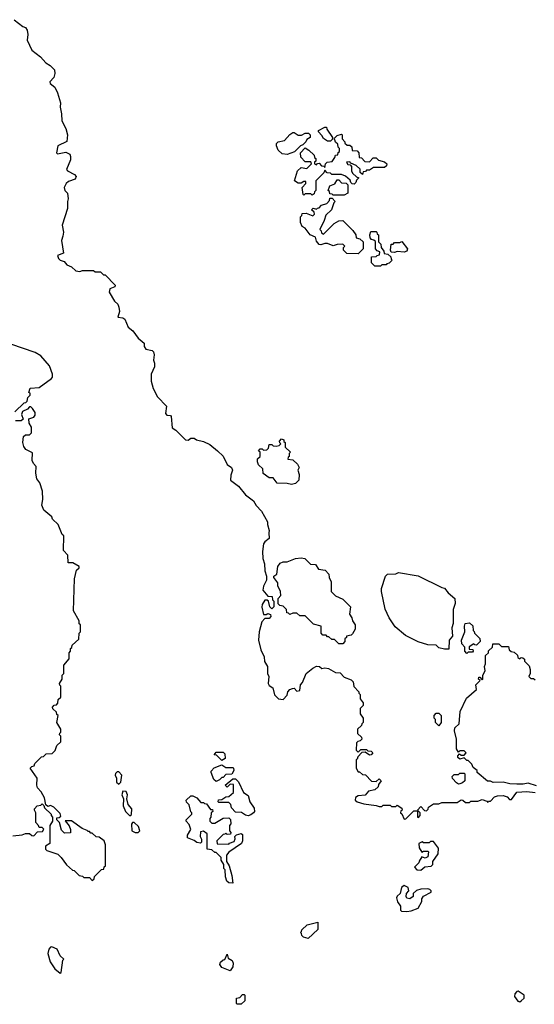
# Model space of a CAD drawing. Extents: x 1861455 to 2058065, y 200073 to 437907.
# Tile 295 of 574: x 1919864 to 1923560, y 384950 to 392021. Entities that reach past the tile are written whole.
import ezdxf

# ---------------------------------------------------------------- set-up
doc = ezdxf.new("R2010")
doc.units = 0

msp = doc.modelspace()

# ---------------------------------------------------------------- linework, layer by layer
at = {"layer": '0CON05XD'}
for points in [[(1919825, 392021.2), (1919886.7, 391973.3), (1919905, 391964), (1919918.6, 391945), (1919922, 391915), (1919916.7, 391875), (1919951.7, 391801.7), (1920013.9, 391753.9), (1920052.3, 391712.3), (1920083, 391693), (1920115, 391660), (1920116, 391635), (1920108, 391605), (1920080, 391575), (1920084, 391564), (1920117.3, 391537.3), (1920136.7, 391496.7), (1920158.2, 391425), (1920153.6, 391393.6), (1920164.4, 391345), (1920165.7, 391295.7), (1920195, 391240), (1920206.7, 391195), (1920202.9, 391147.1), (1920138.8, 391115), (1920127.5, 391065), (1920135, 391057.5), (1920195, 391070), (1920223.3, 391055), (1920229.5, 391039.5), (1920228, 391015), (1920200, 390945), (1920206.7, 390935), (1920258.3, 390908.3), (1920270, 390895), (1920263, 390877), (1920215, 390858.8), (1920196.7, 390845), (1920183.3, 390815), (1920187.5, 390795), (1920206.7, 390775), (1920213.3, 390735), (1920207.5, 390715), (1920207.5, 390665), (1920168.8, 390545), (1920177.5, 390495), (1920173.3, 390466.7)], [(1921785, 391053.3), (1921748.3, 391058.3), (1921720, 391085), (1921707.5, 391115), (1921708.3, 391131.7), (1921720, 391145), (1921765, 391152.5), (1921803.6, 391196.4), (1921825, 391210), (1921835, 391210), (1921865, 391192.5), (1921887, 391193), (1921915, 391207.5), (1921937, 391207), (1921950, 391195), (1921950, 391175), (1921925, 391160), (1921920, 391145), (1921898.3, 391121.7), (1921880, 391115), (1921838.3, 391071.7), (1921785, 391053.3)], [(1921965, 390760), (1921955, 390770), (1921915, 390770), (1921905, 390760), (1921900, 390765), (1921892.5, 390815), (1921920, 390845), (1921918.3, 390858.3), (1921905, 390860), (1921885, 390847.5), (1921865, 390846.7), (1921837.5, 390865), (1921860, 390935), (1921885, 390960), (1921925, 390952.5), (1921960, 390985), (1921955, 391000), (1921915, 391000), (1921883, 391033), (1921880, 391065), (1921915, 391100), (1921940, 391085), (1921978.3, 391048.3), (1921981.7, 391031.7), (1921990, 391025), (1921990, 391005), (1921981.7, 390998.3), (1921980, 390985), (1921995, 390980), (1922001.7, 390988.3), (1922015, 390990), (1922031.7, 390971.7), (1922048.3, 390968.3), (1922055, 390960), (1922060, 390985), (1922071.7, 390998.3), (1922108.3, 391001.7), (1922128.3, 391031.7), (1922131.7, 391048.3), (1922148.3, 391051.7), (1922151.7, 391068.3), (1922160, 391075), (1922160, 391095), (1922150, 391105), (1922148.3, 391128.3), (1922131.7, 391141.7), (1922128.3, 391158.3), (1922120, 391165), (1922145, 391190), (1922175, 391200), (1922180, 391195), (1922180, 391165), (1922200, 391145), (1922200, 391135), (1922215, 391120), (1922235, 391120), (1922248.3, 391108.3), (1922251.7, 391081.7), (1922288.3, 391078.3), (1922300, 391065), (1922301.7, 391031.7), (1922318.3, 391028.3), (1922341.7, 391001.7), (1922375, 391000), (1922401.7, 391028.3), (1922425, 391030), (1922441.7, 391011.7), (1922485, 391000), (1922500, 390985), (1922498.3, 390971.7), (1922485, 390960), (1922405, 390960), (1922375, 390940), (1922355, 390940), (1922348.3, 390931.7), (1922331.7, 390928.3), (1922325, 390910), (1922310, 390925), (1922308.3, 390948.3), (1922280, 390975), (1922241.7, 390991.7), (1922235, 391000), (1922211.7, 390998.3), (1922221.7, 390981.7), (1922238.3, 390978.3), (1922247.5, 390967.5), (1922247.5, 390935), (1922255, 390920), (1922281.7, 390891.7), (1922300, 390885), (1922281.7, 390868.3), (1922278.3, 390851.7), (1922265, 390840), (1922251.7, 390841.7), (1922241.7, 390851.7), (1922238.3, 390868.3), (1922205, 390897.5), (1922175, 390910), (1922105, 390910), (1922095, 390920), (1922071.7, 390921.7), (1922055, 390940), (1922048.3, 390921.7), (1921990, 390865), (1921990, 390795), (1921980, 390785), (1921978.3, 390771.7), (1921965, 390760)], [(1922095, 391150), (1922075, 391150), (1922047, 391167), (1922035, 391190), (1922010, 391215), (1922010, 391225), (1922055, 391250), (1922068.3, 391248.3), (1922070, 391235), (1922110, 391175), (1922108.3, 391161.7), (1922095, 391150)], [(1922195, 390760), (1922115, 390760), (1922108.3, 390768.3), (1922091.7, 390771.7), (1922088.3, 390788.3), (1922080, 390795), (1922091.7, 390828.3), (1922128.3, 390841.7), (1922145, 390870), (1922155, 390870), (1922175, 390850), (1922208.3, 390848.3), (1922220, 390835), (1922220, 390775), (1922195, 390760)], [(1922295, 390340), (1922213, 390343), (1922190, 390365), (1922190, 390385), (1922200, 390395), (1922185, 390410), (1922145, 390407.5), (1922115, 390397.5), (1922075, 390413.3), (1922055, 390413.3), (1922026.7, 390403.3), (1922015, 390407.5), (1921995, 390430), (1921988.3, 390458.3), (1921950, 390475), (1921913, 390523), (1921892.5, 390535), (1921880, 390565), (1921880, 390605), (1921890, 390615), (1921891.7, 390628.3), (1921921.7, 390631.7), (1921968.3, 390611.7), (1921980, 390625), (1921978.3, 390638.3), (1921960, 390655), (1921971.7, 390668.3), (1921995, 390660), (1922001.7, 390668.3), (1922015, 390670), (1922031.7, 390688.3), (1922069.3, 390700.7), (1922088.3, 390721.7), (1922091.7, 390738.3), (1922108.3, 390738.3), (1922130, 390715), (1922120, 390705), (1922102.5, 390655), (1922061.7, 390618.3), (1922051.7, 390578.3), (1922020, 390515), (1922030, 390505), (1922031.7, 390491.7), (1922045, 390480), (1922121.7, 390558.3), (1922155, 390577.5), (1922185, 390580), (1922256.4, 390506.4), (1922277, 390477), (1922280, 390455), (1922307, 390447), (1922330, 390425), (1922330, 390375), (1922295, 390340)], [(1922455, 390250), (1922415, 390250), (1922390, 390275), (1922391.7, 390318.3), (1922425, 390320), (1922431.7, 390328.3), (1922448.3, 390331.7), (1922450, 390355), (1922431.7, 390361.7), (1922420, 390375), (1922418.3, 390428.3), (1922408.3, 390438.3), (1922391.7, 390441.7), (1922380, 390455), (1922377.5, 390475), (1922385, 390500), (1922425, 390500), (1922430, 390495), (1922431.7, 390481.7), (1922440, 390475), (1922440, 390425), (1922458.3, 390408.3), (1922460, 390385), (1922478.3, 390358.3), (1922481.7, 390341.7), (1922508.3, 390338.3), (1922528.3, 390318.3), (1922531.7, 390301.7), (1922540, 390295), (1922518.3, 390271.7), (1922501.7, 390268.3), (1922495, 390260), (1922465, 390260), (1922455, 390250)], [(1920173.3, 390466.7), (1920163.3, 390435), (1920177.5, 390345), (1920135, 390327.5), (1920142.5, 390305), (1920155, 390293.1), (1920184.2, 390284.2), (1920201.7, 390261.7), (1920235, 390247.5), (1920268.3, 390218.3), (1920295, 390213.3), (1920315, 390220), (1920395, 390220), (1920405, 390210), (1920445, 390210), (1920465, 390190), (1920478.3, 390188.3), (1920550, 390115), (1920548.3, 390101.7), (1920511.7, 390088.3), (1920507.5, 390065), (1920545, 390000), (1920568.3, 389978.3), (1920577, 389957), (1920580, 389925), (1920570, 389885), (1920605, 389880), (1920620, 389870), (1920644.2, 389814.2), (1920677, 389787), (1920714.5, 389734.5), (1920758.6, 389698.6), (1920758, 389675), (1920770, 389655), (1920815, 389646.2), (1920825.7, 389635.7), (1920830, 389615), (1920823.8, 389575), (1920831.2, 389555), (1920831.7, 389528.3), (1920808.8, 389475), (1920808, 389425), (1920822.3, 389372.3), (1920853.9, 389313.9), (1920917.5, 389245), (1920912.3, 389192.3), (1920921.7, 389181.7), (1920947.5, 389177.5), (1920951.7, 389171.7), (1920959.3, 389089.3), (1920985, 389072.5), (1921055, 389003.3), (1921075, 389002.5), (1921093.6, 389016.4), (1921116.4, 389016.4), (1921133, 389003), (1921185, 388992.5), (1921230.7, 388970.7), (1921284, 388924), (1921325.8, 388885.8), (1921355, 388827.5), (1921386.2, 388805), (1921392.5, 388785), (1921380.7, 388749.3), (1921377.5, 388715), (1921435, 388670), (1921485, 388610), (1921542.5, 388565), (1921562.7, 388532.7), (1921600.7, 388490.7), (1921643.3, 388415), (1921643.3, 388395), (1921656.4, 388353.6), (1921652.5, 388335), (1921656.7, 388295), (1921625, 388272.5), (1921614.1, 388255.9), (1921607, 388203), (1921610.7, 388150.7), (1921623, 388113), (1921623.9, 388063.9), (1921637.5, 388025), (1921636.7, 387995), (1921616.1, 387953.9), (1921611.2, 387925), (1921645, 387880), (1921678.3, 387878.3), (1921680, 387855), (1921690, 387845), (1921690, 387805), (1921675, 387790), (1921660, 387805), (1921650, 387845), (1921641.7, 387851.7), (1921625, 387852.5), (1921605, 387822.5), (1921603, 387803), (1921615, 387750), (1921635, 387750), (1921647, 387757), (1921665, 387750), (1921667.5, 387735), (1921655, 387720), (1921625, 387720), (1921604.1, 387695.9), (1921584, 387625), (1921580, 387565), (1921596.7, 387495), (1921620, 387445), (1921623, 387413), (1921642.5, 387375), (1921642.5, 387325), (1921652.5, 387305), (1921647.5, 387255), (1921655, 387240), (1921682.5, 387222.5), (1921693, 387173), (1921723, 387143), (1921755, 387140), (1921785, 387170), (1921790, 387195), (1921805, 387210), (1921823, 387217), (1921835, 387220), (1921855, 387200), (1921876.4, 387203.6), (1921880, 387245), (1921895, 387260), (1921922.5, 387325), (1921970, 387365), (1921995, 387377.5), (1922017, 387377), (1922035, 387362.5), (1922055, 387367.5), (1922081.7, 387361.7), (1922133, 387333), (1922165, 387330), (1922195, 387300), (1922245, 387280), (1922260, 387265), (1922263, 387233), (1922300, 387195), (1922300, 387185), (1922310, 387175), (1922310, 387145), (1922330, 387115), (1922330, 387095), (1922310, 387075), (1922310, 387035), (1922330, 387005), (1922330, 386975), (1922320, 386965), (1922318.3, 386951.7), (1922290, 386925), (1922290, 386895), (1922318.3, 386868.3), (1922320, 386855), (1922308.3, 386841.7), (1922291.7, 386838.3), (1922281.7, 386828.3), (1922280, 386775), (1922295, 386760), (1922315, 386780), (1922355, 386780), (1922365, 386770), (1922388.3, 386768.3), (1922400, 386755), (1922388.3, 386741.7), (1922375, 386740), (1922345, 386760), (1922321.7, 386758.3), (1922291.7, 386728.3), (1922288.3, 386711.7), (1922280, 386705), (1922280, 386645), (1922295, 386620), (1922305, 386620), (1922325, 386600), (1922348.3, 386598.3), (1922391.7, 386551.7), (1922425, 386550), (1922445, 386570), (1922460, 386555), (1922441.7, 386528.3), (1922438.3, 386511.7), (1922415, 386490), (1922368.3, 386481.7), (1922345, 386452.5), (1922295, 386446.2), (1922276.7, 386435), (1922273.3, 386415), (1922287.5, 386405), (1922335, 386388.8), (1922425, 386377.5), (1922445, 386370), (1922465, 386370), (1922475, 386380), (1922525, 386380), (1922535, 386370), (1922565, 386370), (1922575, 386380), (1922608.3, 386358.3), (1922610, 386345), (1922601.7, 386338.3), (1922600, 386325), (1922608.3, 386318.3), (1922625, 386280), (1922638.3, 386281.7), (1922695, 386340), (1922720, 386340), (1922720, 386295), (1922728.3, 386291.7), (1922740, 386305), (1922740, 386325), (1922720, 386345), (1922745, 386370), (1922771.7, 386341.7), (1922785, 386340), (1922798.3, 386351.7), (1922800, 386365), (1922835, 386390), (1922875, 386390), (1922895, 386400), (1923005, 386400), (1923035, 386417.5), (1923047, 386417), (1923065, 386400), (1923095, 386400), (1923100, 386405), (1923105, 386410), (1923155, 386410), (1923185, 386420), (1923218.3, 386408.3), (1923225, 386400), (1923231.7, 386408.3), (1923245, 386410), (1923275, 386440), (1923295, 386447.5), (1923335, 386450), (1923365, 386440), (1923381.7, 386421.7), (1923395, 386420), (1923435, 386472.5), (1923505, 386477.5), (1923565, 386470)], [(1922555, 390350), (1922531.7, 390351.7), (1922527.5, 390365), (1922531.7, 390408.3), (1922545, 390410), (1922555, 390420), (1922595, 390420), (1922608.3, 390428.3), (1922650, 390375), (1922645, 390360), (1922625, 390352.5), (1922575, 390357.5), (1922555, 390350)], [(1919830, 389205), (1919895, 389270), (1919908.3, 389271.7), (1919918.3, 389281.7), (1919921.7, 389308.3), (1919940, 389325), (1919938.3, 389338.3), (1919930, 389345), (1919940, 389375), (1920005, 389380), (1920093.3, 389445), (1920100, 389455), (1920100, 389475), (1920078.8, 389535), (1920015, 389606.7), (1919975, 389630), (1919715, 389720)], [(1919815, 386160), (1919881.7, 386168.3), (1919905, 386177.5), (1919935, 386177.5), (1919951.7, 386161.7), (1919965, 386160), (1919991.7, 386188.3), (1920028.3, 386191.7), (1920038.3, 386208.3), (1920025, 386220), (1920005, 386220), (1920000, 386235), (1919980, 386255), (1919980, 386325), (1919970, 386345), (1919970, 386355), (1919990, 386375), (1920015, 386380), (1920025, 386390), (1920038.3, 386378.3), (1920041.7, 386361.7), (1920090, 386315), (1920090, 386305), (1920100, 386295), (1920100, 386265), (1920080, 386235), (1920080, 386105), (1920050, 386085), (1920050, 386065), (1920060, 386055), (1920138.3, 386028.3), (1920162.5, 386005), (1920200.7, 385950.7), (1920243.6, 385913.6), (1920255, 385910), (1920290, 385875), (1920315, 385870), (1920325, 385860), (1920365, 385860), (1920385, 385840), (1920398.3, 385851.7), (1920401.7, 385868.3), (1920451.7, 385918.3), (1920468.3, 385921.7), (1920471.7, 385938.3), (1920480, 385945), (1920480, 386095), (1920470, 386125), (1920435, 386150), (1920413, 386153), (1920385, 386180), (1920375, 386180), (1920365, 386190), (1920355, 386190), (1920348.3, 386198.3), (1920313, 386213), (1920237, 386267), (1920191.7, 386268.3), (1920218.3, 386231.7), (1920230, 386205), (1920228.3, 386181.7), (1920185, 386180), (1920165, 386200), (1920150, 386255), (1920130, 386275), (1920131.7, 386288.3), (1920148.3, 386291.7), (1920158.3, 386301.7), (1920155, 386320), (1920110, 386365), (1920085, 386376.7), (1920065, 386370), (1920051.7, 386381.7), (1920041.7, 386431.7), (1920017.5, 386475), (1919992.5, 386505), (1919987.5, 386525), (1919990, 386575), (1919940, 386645), (1919951.7, 386658.3), (1919968.3, 386661.7), (1919971.7, 386678.3), (1920021.7, 386728.3), (1920035, 386730), (1920055, 386750), (1920098.3, 386751.7), (1920118.3, 386771.7), (1920131.7, 386808.3), (1920160, 386835), (1920160, 386875), (1920150, 386885), (1920151.7, 386898.3), (1920160, 386905), (1920160, 386925), (1920130, 386975), (1920140, 387025), (1920131.7, 387031.7), (1920128.3, 387048.3), (1920101.7, 387071.7), (1920100, 387085), (1920111.7, 387098.3), (1920128.3, 387101.7), (1920138.3, 387111.7), (1920140, 387140), (1920160, 387155), (1920160, 387235), (1920151.7, 387241.7), (1920150, 387255), (1920170, 387285), (1920170, 387315), (1920180, 387325), (1920180, 387385), (1920218.3, 387431.7), (1920220, 387475), (1920230, 387485), (1920230, 387505), (1920238.3, 387511.7), (1920241.7, 387528.3), (1920288.3, 387571.7), (1920290, 387615), (1920300, 387625), (1920300, 387675), (1920291.7, 387681.7), (1920290, 387705), (1920250, 387775), (1920257.5, 388005), (1920273, 388067), (1920290, 388085), (1920290, 388095), (1920245, 388120), (1920211.7, 388121.7), (1920210, 388175), (1920178.3, 388208.3), (1920180, 388315), (1920170, 388325), (1920140, 388395), (1920100, 388435), (1920095, 388450), (1920038.3, 388498.3), (1920022.5, 388535), (1920030, 388575), (1920027.5, 388635), (1920007.5, 388695), (1919987.5, 388725), (1919980, 388765), (1919981.7, 388811.7), (1919963.6, 388833.6), (1919953.3, 388855), (1919955, 388910), (1919907.5, 388935), (1919893.3, 388955), (1919887.5, 388985), (1919891.7, 389028.3), (1919905, 389040), (1919935, 389040), (1919950, 389055), (1919950, 389095), (1919933, 389123), (1919930, 389155), (1919965, 389167.5), (1919975, 389180), (1919975, 389200), (1919955, 389230), (1919945, 389240), (1919935, 389240), (1919920, 389225), (1919883.3, 389206.7), (1919877.5, 389185), (1919888.3, 389151.7), (1919875, 389140), (1919835, 389140)], [(1921815, 388682.5), (1921785, 388690), (1921713, 388693), (1921685, 388730), (1921655, 388730), (1921611.7, 388761.7), (1921610, 388795), (1921580, 388825), (1921572.5, 388845), (1921573, 388867), (1921590, 388885), (1921590, 388915), (1921580, 388925), (1921591.7, 388938.3), (1921605, 388940), (1921615, 388930), (1921638.3, 388931.7), (1921650, 388945), (1921655, 388970), (1921675, 388970), (1921685, 388960), (1921705, 388957.5), (1921727, 388963), (1921740, 388975), (1921731.7, 388981.7), (1921730, 388995), (1921745, 389010), (1921760, 389005), (1921761.7, 388991.7), (1921770, 388985), (1921771.7, 388951.7), (1921810, 388915), (1921800, 388905), (1921800, 388885), (1921791.7, 388878.3), (1921790, 388865), (1921825, 388860), (1921859.3, 388829.3), (1921870, 388805), (1921862.5, 388785), (1921870, 388755), (1921867.5, 388715), (1921845, 388690), (1921815, 388682.5)], [(1922185, 387540), (1922155, 387540), (1922125, 387570), (1922105, 387570), (1922085, 387590), (1922075, 387590), (1922065, 387600), (1922041.7, 387601.7), (1922030, 387615), (1922030, 387665), (1921975, 387680), (1921915, 387740), (1921875, 387740), (1921855, 387760), (1921825, 387760), (1921805, 387750), (1921795, 387760), (1921781.7, 387761.7), (1921780, 387785), (1921755, 387810), (1921733, 387813), (1921720, 387825), (1921720, 387865), (1921740, 387885), (1921737.5, 387915), (1921717.5, 387955), (1921717, 387977), (1921690, 388015), (1921690, 388025), (1921711.7, 388038.3), (1921717.5, 388095), (1921735, 388117.5), (1921755, 388126.7), (1921785, 388127.5), (1921845, 388152.5), (1921885, 388157.5), (1921911.7, 388151.7), (1921951.7, 388111.7), (1921988.3, 388108.3), (1922010, 388075), (1922057, 388067), (1922085, 388040), (1922087.5, 388015), (1922100, 387985), (1922100, 387915), (1922133, 387883), (1922185, 387860), (1922240, 387805), (1922233, 387753), (1922250, 387725), (1922253, 387703), (1922272.5, 387675), (1922272.5, 387645), (1922255, 387610), (1922245, 387600), (1922210, 387595), (1922210, 387585), (1922200, 387575), (1922200, 387555), (1922185, 387540)], [(1922945, 387500), (1922915, 387500), (1922875, 387510), (1922855, 387530), (1922795, 387532.5), (1922725, 387552.5), (1922635, 387597.5), (1922560.7, 387660.7), (1922517.5, 387725), (1922488.3, 387788.3), (1922462.5, 387915), (1922463, 387937), (1922490, 388025), (1922505, 388040), (1922565, 388042.5), (1922585, 388050), (1922725, 388027.5), (1922895, 387942.5), (1922915, 387937.5), (1922940, 387905), (1922990, 387865), (1922991.7, 387828.3), (1922976, 387785), (1922976.2, 387685), (1922967, 387653), (1922972.5, 387595), (1922947.5, 387565), (1922945, 387500)], [(1923075, 387470), (1923060, 387485), (1923060, 387515), (1923038.3, 387538.3), (1923037.5, 387565), (1923060, 387625), (1923057.5, 387665), (1923062.5, 387685), (1923095, 387690), (1923118.3, 387668.3), (1923120, 387635), (1923128.3, 387628.3), (1923130, 387615), (1923168.3, 387578.3), (1923170, 387555), (1923145, 387530), (1923131.7, 387531.7), (1923125, 387540), (1923091.7, 387518.3), (1923091.7, 387501.7), (1923118.3, 387498.3), (1923120, 387485), (1923115, 387480), (1923085, 387480), (1923075, 387470)], [(1923575, 386520), (1923515, 386538.8), (1923478.8, 386531.2), (1923435, 386531.4), (1923385, 386534), (1923335, 386546.2), (1923265, 386543.3), (1923245, 386552.5), (1923223, 386553), (1923150, 386615), (1923148.3, 386628.3), (1923121.7, 386651.7), (1923110, 386675), (1923085, 386700), (1923075, 386700), (1923055, 386720), (1923025, 386710), (1923011.7, 386721.7), (1923010, 386735), (1923021.7, 386748.3), (1923035, 386740), (1923055, 386740), (1923070, 386755), (1923055, 386770), (1923025, 386770), (1923015, 386760), (1923000, 386785), (1923000, 386855), (1922987.5, 386915), (1922990, 386935), (1923020, 386965), (1923028.3, 387051.7), (1923071.7, 387148.3), (1923145, 387210), (1923140, 387245), (1923170, 387275), (1923160, 387285), (1923161.7, 387298.3), (1923168.3, 387298.3), (1923185, 387280), (1923190, 387285), (1923190, 387315), (1923207.5, 387345), (1923202.5, 387375), (1923210, 387395), (1923210, 387455), (1923230, 387475), (1923231.7, 387488.3), (1923260, 387515), (1923261.7, 387538.3), (1923305, 387540), (1923325, 387520), (1923375, 387520), (1923380, 387495), (1923393, 387483), (1923415, 387480), (1923438.3, 387458.3), (1923441.7, 387441.7), (1923455, 387430), (1923465, 387440), (1923478.3, 387438.3), (1923488.3, 387428.3), (1923490, 387415), (1923521.7, 387381.7), (1923530, 387355), (1923530, 387325), (1923520, 387305), (1923535, 387290), (1923555, 387290), (1923565, 387280)], [(1922875, 386950), (1922850, 386975), (1922850, 386995), (1922840, 387005), (1922840, 387025), (1922855, 387040), (1922875, 387040), (1922890, 387025), (1922890, 386975), (1922875, 386950)], [(1921315, 386700), (1921278.3, 386738.3), (1921261.7, 386741.7), (1921275, 386760), (1921325, 386760), (1921338.3, 386748.3), (1921340, 386715), (1921315, 386700)], [(1921275, 386550), (1921257.5, 386565), (1921240, 386615), (1921240, 386625), (1921261.7, 386648.3), (1921315, 386670), (1921345, 386650), (1921395, 386650), (1921400, 386645), (1921401.7, 386628.3), (1921388.3, 386601.7), (1921345, 386600), (1921325, 386580), (1921315, 386580), (1921298.3, 386561.7), (1921275, 386550)], [(1920575, 386530), (1920590, 386545), (1920597.5, 386595), (1920575, 386620), (1920565, 386620), (1920551.7, 386608.3), (1920550, 386595), (1920560, 386575), (1920560, 386545), (1920575, 386530)], [(1923015, 386530), (1923001.7, 386541.7), (1922971.7, 386571.7), (1922970, 386585), (1922985, 386600), (1923015, 386600), (1923025, 386610), (1923055, 386610), (1923060, 386605), (1923060, 386555), (1923045, 386540), (1923025, 386532.5), (1923015, 386530)], [(1921505, 386303.8), (1921485, 386307.5), (1921457, 386327), (1921415, 386330), (1921385, 386360), (1921380, 386385), (1921365, 386400), (1921295, 386400), (1921290, 386405), (1921291.7, 386418.3), (1921315, 386420), (1921345, 386440), (1921367, 386443), (1921398.3, 386471.7), (1921398.3, 386528.3), (1921375, 386530), (1921355, 386510), (1921340, 386525), (1921395, 386570), (1921415, 386570), (1921435, 386547.5), (1921471.7, 386471.7), (1921505, 386450), (1921517.5, 386405), (1921547.7, 386357.7), (1921550, 386335), (1921543.3, 386325), (1921525, 386310), (1921505, 386303.8)], [(1920655, 386302.5), (1920666.1, 386313.9), (1920670, 386355), (1920642.5, 386385), (1920632.5, 386425), (1920637.5, 386455), (1920628.3, 386478.3), (1920605, 386480), (1920597.5, 386455), (1920610, 386425), (1920607.5, 386375), (1920623.3, 386335), (1920655, 386302.5)], [(1921395, 385820), (1921365, 385822.5), (1921352.5, 385835), (1921342.5, 385865), (1921340, 385915), (1921330, 385925), (1921330, 385955), (1921310, 385985), (1921310, 386005), (1921275, 386040), (1921265, 386040), (1921245, 386060), (1921210, 386065), (1921210, 386175), (1921185, 386192.5), (1921161.7, 386188.3), (1921160, 386155), (1921170, 386135), (1921170, 386115), (1921161.7, 386108.3), (1921135, 386112.5), (1921117, 386127), (1921070, 386145), (1921070, 386165), (1921092.5, 386205), (1921080.7, 386240.7), (1921060, 386265), (1921060, 386275), (1921100, 386315), (1921100, 386325), (1921093, 386333), (1921081.7, 386381.7), (1921061.7, 386401.7), (1921060, 386415), (1921093, 386447), (1921107, 386447), (1921135, 386432.5), (1921165, 386400), (1921185, 386400), (1921191.7, 386391.7), (1921205, 386390), (1921235, 386350), (1921248.3, 386348.3), (1921250, 386335), (1921240, 386325), (1921237, 386293), (1921230, 386285), (1921230, 386265), (1921245, 386250), (1921265, 386250), (1921325, 386287.5), (1921365, 386290), (1921378.3, 386278.3), (1921380, 386245), (1921370, 386235), (1921370, 386195), (1921380, 386185), (1921378.3, 386171.7), (1921355, 386170), (1921345, 386180), (1921338.3, 386171.7), (1921325, 386170), (1921280, 386125), (1921281.7, 386101.7), (1921365, 386100), (1921371.7, 386108.3), (1921405, 386120), (1921411.7, 386138.3), (1921410, 386155), (1921421.7, 386168.3), (1921455, 386177.5), (1921465, 386170), (1921463.3, 386125), (1921456.1, 386103.9), (1921367, 386043), (1921348.3, 386021.7), (1921350, 385975), (1921367.5, 385945), (1921387.5, 385875), (1921395, 385820)], [(1920715, 386183.3), (1920726.2, 386195), (1920717.7, 386227.7), (1920685, 386256.7), (1920673.8, 386256.2), (1920667, 386243), (1920670, 386195), (1920693.9, 386183.9), (1920715, 386183.3)], [(1922745, 385912.5), (1922773, 385937), (1922818.3, 385941.7), (1922830, 385955), (1922830, 385975), (1922869.5, 386030.5), (1922871.7, 386071.7), (1922835, 386120), (1922815, 386120), (1922805, 386110), (1922765, 386110), (1922755, 386117.5), (1922730, 386105), (1922733, 386073), (1922751.7, 386041.7), (1922765, 386050), (1922795, 386050), (1922800, 386045), (1922795, 386010), (1922775, 386000), (1922751.7, 386008.3), (1922731.7, 385978.3), (1922730, 385965), (1922700, 385935), (1922716.4, 385916.4), (1922745, 385912.5)], [(1922645, 385617.5), (1922675, 385622.5), (1922725, 385640), (1922751.7, 385688.3), (1922753, 385707), (1922763.6, 385726.4), (1922820, 385755), (1922820, 385765), (1922810, 385775), (1922795, 385780), (1922745, 385777.5), (1922713, 385767), (1922690, 385745), (1922690, 385725), (1922665, 385707.5), (1922645, 385712.5), (1922640, 385725), (1922642.5, 385745), (1922657.5, 385765), (1922655, 385790), (1922625, 385802.5), (1922605, 385790), (1922597.5, 385745), (1922575, 385727.5), (1922570, 385715), (1922576.7, 385686.7), (1922600, 385655), (1922600, 385625), (1922605, 385620), (1922645, 385617.5)], [(1921935, 385423.3), (1921903, 385433), (1921890, 385445), (1921888.3, 385458.3), (1921880, 385465), (1921888.3, 385471.7), (1921890, 385485), (1921928.3, 385521.7), (1922005, 385540), (1922005, 385487.5), (1921935, 385423.3)], [(1920155, 385172.5), (1920161.7, 385178.3), (1920173.3, 385266.7), (1920180, 385275), (1920155, 385297.5), (1920132.5, 385345), (1920095, 385363.3), (1920085, 385360), (1920073.8, 385345), (1920066.7, 385315), (1920083.3, 385255), (1920116.7, 385205), (1920155, 385172.5)], [(1921375, 385190), (1921315, 385213.3), (1921301.2, 385235), (1921307, 385253), (1921325, 385270), (1921338.3, 385271.7), (1921355, 385310), (1921361.7, 385281.7), (1921390, 385265), (1921396.4, 385246.4), (1921395, 385220), (1921375, 385190)], [(1923455, 384968.8), (1923465, 384973.8), (1923487, 384993), (1923486.2, 385015), (1923445, 385043.3), (1923435, 385042.5), (1923420, 385025), (1923416.7, 385005), (1923441.7, 384971.7), (1923455, 384968.8)], [(1921455, 384950), (1921425, 384950), (1921420, 384955), (1921420, 384995), (1921445, 385000), (1921465, 385020), (1921475, 385020), (1921480, 385015), (1921480, 384975), (1921455, 384950)]]:
    msp.add_lwpolyline(points, dxfattribs=at)

doc.saveas('drawing.dxf')
